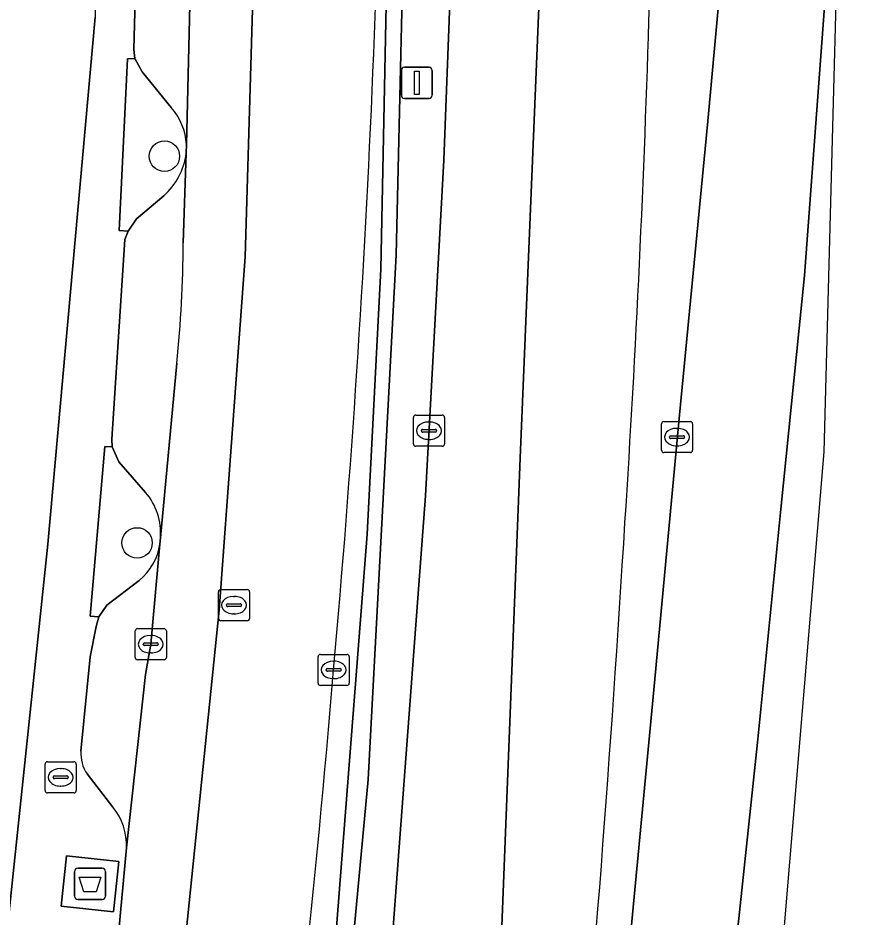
# Model space of a CAD drawing. Extents: x 162172 to 163187, y 382874 to 383685.
# Drawn here: x 163159.02 to 163186.65, y 383161.66 to 383190.53 of the extents above; entities that cross this region are included whole.
import ezdxf

# ---------------------------------------------------------------- set-up
doc = ezdxf.new("R2010")
doc.units = 0
for name, color, linetype in [('IMGEO_Afval_apart_plaats', 7, 'Continuous'), ('IMGEO_Berm_gesloten', 7, 'Continuous'), ('IMGEO_Berm_groen', 7, 'Continuous'), ('IMGEO_Boom', 7, 'Continuous'), ('IMGEO_Brandkraan', 7, 'Continuous'), ('IMGEO_Erf', 7, 'Continuous'), ('IMGEO_Fietspad_gesloten', 7, 'Continuous'), ('IMGEO_Kolk', 7, 'Continuous'), ('IMGEO_Lichtmast', 7, 'Continuous'), ('IMGEO_Muur', 7, 'Continuous'), ('IMGEO_Parkeervlak_open', 7, 'Continuous'), ('IMGEO_Rijbaan_lokaal_gesloten', 7, 'Continuous'), ('IMGEO_Rijbaan_regionaal_gesloten', 7, 'Continuous'), ('IMGEO_Rioolput', 7, 'Continuous'), ('IMGEO_Verkeerseiland_groen', 7, 'Continuous'), ('IMGEO_Voetpad_gesloten', 7, 'Continuous'), ('IMGEO_Voetpad_open', 7, 'Continuous')]:
    doc.layers.add(name, color=color, linetype=linetype)

msp = doc.modelspace()

# ---------------------------------------------------------------- linework, layer by layer
at = {"layer": 'IMGEO_Afval_apart_plaats'}
for p, q in [((163160.936, 383163.228), (163161.726, 383163.228)), ((163161.726, 383163.228), (163160.936, 383163.228)), ((163160.836, 383162.328), (163160.836, 383163.128)), ((163160.836, 383163.128), (163160.836, 383162.328)), ((163161.826, 383163.128), (163161.826, 383162.328)), ((163161.826, 383162.328), (163161.826, 383163.128)), ((163161.726, 383162.228), (163160.936, 383162.228)), ((163160.936, 383162.228), (163161.726, 383162.228))]:
    msp.add_line(p, q, dxfattribs=at)
msp.add_lwpolyline([(163160.979, 383162.942), (163161.683, 383162.942), (163161.534, 383162.472), (163161.128, 383162.472), (163160.979, 383162.942)], dxfattribs=at)
for centre, start, end in [((163160.936, 383163.128), 90, 180), ((163160.936, 383163.128), 90, 180), ((163161.726, 383163.128), 0, 90), ((163161.726, 383163.128), 360, 90), ((163160.936, 383162.328), 180, 270), ((163160.936, 383162.328), 180, 270), ((163161.726, 383162.328), 270, 0), ((163161.726, 383162.328), 270, 0)]:
    msp.add_arc(centre, 0.1, start, end, dxfattribs=at)
at = {"layer": 'IMGEO_Berm_gesloten'}
for points in [[(163161.483, 383083.657), (163165.336, 383108.348), (163167.365, 383123.436), (163170.352, 383151.769), (163172.112, 383175.19), (163172.697, 383185.967), (163173.125, 383197.218), (163173.267, 383208.055), (163173.256, 383209.258)], [(163170.758, 383208.982), (163170.762, 383208.031), (163171.107, 383208.034), (163171.11, 383204.219), (163171.661, 383204.206), (163171.497, 383197.193), (163171.164, 383182.929), (163170.263, 383166.073), (163167.988, 383141.666), (163165.017, 383116.084), (163162.728, 383100.45), (163159.311, 383079.072), (163158.104, 383072.188), (163159.439, 383071.897), (163161.483, 383083.657)], [(163176.658, 383139.724), (163177.54, 383148.894), (163179.45, 383168.953), (163180.276, 383177.791), (163181.185, 383187.216), (163181.964, 383195.767)]]:
    msp.add_lwpolyline(points, dxfattribs=at)
for centre, radius, start, end in [((162706.204, 383204.994), 473.309, 356.28594, 358.30105), ((162476.473, 383217.171), 703.352, 354.70739, 356.508318)]:
    msp.add_arc(centre, radius, start, end, dxfattribs=at)
at = {"layer": 'IMGEO_Berm_groen'}
msp.add_lwpolyline([(163168.259, 383148.565), (163170.241, 383173.955), (163170.672, 383182.472), (163171.11, 383204.219), (163171.107, 383208.034), (163170.762, 383208.031)], dxfattribs=at)
for centre, radius, start, end in [((162771.375, 383205.448), 399.395, 354.84994, 0.37048), ((162703.042, 383208.658), 467.75, 350.18175, 355.20971)]:
    msp.add_arc(centre, radius, start, end, dxfattribs=at)
at = {"layer": 'IMGEO_Boom'}
for centre in [(163163.722, 383186.094), (163162.844, 383173.676)]:
    msp.add_circle(centre, 0.489, dxfattribs=at)
at = {"layer": 'IMGEO_Brandkraan'}
for p, q in [((163159.888, 383165.722), (163159.888, 383166.574)), ((163159.963, 383166.648), (163160.815, 383166.648)), ((163160.376, 383166.428), (163160.401, 383166.428)), ((163160.889, 383166.574), (163160.889, 383165.722)), ((163160.147, 383166.142), (163160.147, 383166.154)), ((163160.19, 383166.191), (163160.588, 383166.191)), ((163160.631, 383166.154), (163160.631, 383166.142)), ((163160.585, 383166.105), (163160.187, 383166.105)), ((163160.399, 383165.868), (163160.374, 383165.868)), ((163160.815, 383165.648), (163159.963, 383165.648))]:
    msp.add_line(p, q, dxfattribs=at)
for points in [[(163159.888, 383165.722), (163159.888, 383166.574)], [(163159.963, 383166.648), (163160.815, 383166.648)], [(163160.889, 383166.574), (163160.889, 383165.722)], [(163160.815, 383165.648), (163159.963, 383165.648)]]:
    msp.add_lwpolyline(points, dxfattribs=at)
for centre, radius, start, end in [((163159.965, 383166.572), 0.0765, 91.552, 178.448), ((163159.965, 383166.572), 0.0765, 91.552, 178.448), ((163160.813, 383166.572), 0.0765, 1.552, 88.448), ((163160.813, 383166.572), 0.0765, 1.552, 88.448), ((163160.187, 383166.151), 0.0403, 85.8775, 175.7526), ((163160.184, 383166.141), 0.0366, 178.938, 274.7102), ((163160.588, 383166.148), 0.043, 264.8664, 352.4533), ((163160.592, 383166.153), 0.0386, 1.7309, 96.639), ((163159.965, 383165.724), 0.0765, 181.552, 268.448), ((163159.965, 383165.724), 0.0765, 181.552, 268.448), ((163160.813, 383165.724), 0.0765, 271.552, 358.448), ((163160.813, 383165.724), 0.0765, 271.552, 358.448)]:
    msp.add_arc(centre, radius, start, end, dxfattribs=at)
for centre, major_axis, ratio, start_param, end_param in [((163160.375, 383166.148), (-0.387, 0.002), 0.722429, 4.712389, 7.853982), ((163160.4, 383166.148), (-0.39, 0.002), 0.717154, 1.570796, 4.712389)]:
    msp.add_ellipse(centre, major_axis=major_axis, ratio=ratio, start_param=start_param, end_param=end_param, dxfattribs=at)
at = {"layer": 'IMGEO_Erf'}
msp.add_lwpolyline([(163150.387, 383109.402), (163154.256, 383131.058), (163157.499, 383151.959), (163158.378, 383158.574), (163159.977, 383173.635), (163161.497, 383190.557)], dxfattribs=at)
at = {"layer": 'IMGEO_Fietspad_gesloten'}
for points in [[(163166.649, 383212.865), (163166.709, 383220.807), (163167.099, 383229.7), (163164.688, 383223.451), (163164.694, 383220.012), (163164.774, 383215.902), (163164.79, 383215.222), (163164.782, 383210.329), (163164.836, 383203.581), (163164.83, 383203.316), (163164.561, 383191.859), (163164.428, 383186.47), (163164.421, 383186.187), (163164.326, 383183.315)], [(163148.975, 383084.572), (163154.621, 383099.795), (163155.875, 383105.528), (163157.785, 383116.216), (163160.232, 383130.548), (163162.322, 383143.506), (163164.291, 383159.927), (163165.485, 383171.512), (163166.321, 383182.858), (163166.679, 383195.159), (163166.649, 383212.865)], [(163164.116, 383179.445), (163163.596, 383173.843), (163163.578, 383173.64), (163163.285, 383170.421), (163163.115, 383169.45), (163162.499, 383163.881), (163161.899, 383157.421), (163161.205, 383150.735), (163161.165, 383149.952), (163160.665, 383146.567), (163160.623, 383146.274)]]:
    msp.add_lwpolyline(points, dxfattribs=at)
msp.add_arc((163127.547, 383183.37), 36.779, 353.8737, 359.9143, dxfattribs=at)
at = {"layer": 'IMGEO_Kolk'}
for p, q in [((163171.723, 383176.853), (163171.723, 383177.705)), ((163171.798, 383177.779), (163172.65, 383177.779)), ((163172.724, 383177.705), (163172.724, 383176.853)), ((163172.211, 383177.559), (163172.236, 383177.559)), ((163179.692, 383176.649), (163179.692, 383177.501)), ((163179.767, 383177.575), (163180.619, 383177.575)), ((163180.693, 383177.501), (163180.693, 383176.649)), ((163171.982, 383177.273), (163171.982, 383177.285)), ((163172.42, 383177.236), (163172.022, 383177.236)), ((163172.025, 383177.322), (163172.423, 383177.322)), ((163172.466, 383177.285), (163172.466, 383177.273)), ((163179.951, 383177.069), (163179.951, 383177.081)), ((163179.994, 383177.118), (163180.392, 383177.118)), ((163180.18, 383177.355), (163180.205, 383177.355)), ((163180.435, 383177.081), (163180.435, 383177.069)), ((163172.234, 383176.999), (163172.209, 383176.999)), ((163180.389, 383177.032), (163179.991, 383177.032)), ((163180.203, 383176.795), (163180.178, 383176.795)), ((163172.65, 383176.779), (163171.798, 383176.779)), ((163180.619, 383176.575), (163179.767, 383176.575)), ((163162.783, 383169.996), (163162.783, 383170.848)), ((163162.858, 383170.922), (163163.71, 383170.922)), ((163163.784, 383170.848), (163163.784, 383169.996)), ((163163.085, 383170.465), (163163.483, 383170.465)), ((163163.271, 383170.702), (163163.296, 383170.702)), ((163163.042, 383170.416), (163163.042, 383170.428)), ((163163.48, 383170.379), (163163.082, 383170.379)), ((163163.526, 383170.428), (163163.526, 383170.416)), ((163163.71, 383169.922), (163162.858, 383169.922)), ((163163.294, 383170.142), (163163.269, 383170.142)), ((163168.658, 383169.171), (163168.658, 383170.023)), ((163168.733, 383170.097), (163169.585, 383170.097)), ((163169.146, 383169.877), (163169.171, 383169.877)), ((163169.659, 383170.023), (163169.659, 383169.171)), ((163168.917, 383169.591), (163168.917, 383169.603)), ((163168.96, 383169.64), (163169.358, 383169.64)), ((163169.401, 383169.603), (163169.401, 383169.591)), ((163169.355, 383169.554), (163168.957, 383169.554)), ((163169.169, 383169.317), (163169.144, 383169.317)), ((163169.585, 383169.097), (163168.733, 383169.097))]:
    msp.add_line(p, q, dxfattribs=at)
for points in [[(163171.723, 383176.853), (163171.723, 383177.705)], [(163171.798, 383177.779), (163172.65, 383177.779)], [(163172.724, 383177.705), (163172.724, 383176.853)], [(163179.692, 383176.649), (163179.692, 383177.501)], [(163179.767, 383177.575), (163180.619, 383177.575)], [(163180.693, 383177.501), (163180.693, 383176.649)], [(163172.65, 383176.779), (163171.798, 383176.779)], [(163180.619, 383176.575), (163179.767, 383176.575)], [(163162.783, 383169.996), (163162.783, 383170.848)], [(163162.858, 383170.922), (163163.71, 383170.922)], [(163163.784, 383170.848), (163163.784, 383169.996)], [(163163.71, 383169.922), (163162.858, 383169.922)], [(163168.658, 383169.171), (163168.658, 383170.023)], [(163168.733, 383170.097), (163169.585, 383170.097)], [(163169.659, 383170.023), (163169.659, 383169.171)], [(163169.585, 383169.097), (163168.733, 383169.097)]]:
    msp.add_lwpolyline(points, dxfattribs=at)
for centre, radius, start, end in [((163171.8, 383177.703), 0.0765, 91.552, 178.448), ((163171.8, 383177.703), 0.0765, 91.552, 178.448), ((163172.648, 383177.703), 0.0765, 1.552, 88.448), ((163172.648, 383177.703), 0.0765, 1.552, 88.448), ((163179.769, 383177.499), 0.0765, 91.552, 178.448), ((163179.769, 383177.499), 0.0765, 91.552, 178.448), ((163180.617, 383177.499), 0.0765, 1.552, 88.448), ((163180.617, 383177.499), 0.0765, 1.552, 88.448), ((163172.022, 383177.282), 0.0403, 85.8775, 175.7526), ((163172.019, 383177.272), 0.0366, 178.938, 274.7102), ((163172.423, 383177.279), 0.043, 264.8664, 352.4533), ((163172.427, 383177.284), 0.0386, 1.7309, 96.639), ((163179.991, 383177.078), 0.0403, 85.8775, 175.7526), ((163180.396, 383177.08), 0.0386, 1.7309, 96.639), ((163171.8, 383176.855), 0.0765, 181.552, 268.448), ((163171.8, 383176.855), 0.0765, 181.552, 268.448), ((163172.648, 383176.855), 0.0765, 271.552, 358.448), ((163172.648, 383176.855), 0.0765, 271.552, 358.448), ((163179.988, 383177.068), 0.0366, 178.938, 274.7102), ((163180.392, 383177.075), 0.043, 264.8664, 352.4533), ((163179.769, 383176.651), 0.0765, 181.552, 268.448), ((163179.769, 383176.651), 0.0765, 181.552, 268.448), ((163180.617, 383176.651), 0.0765, 271.552, 358.448), ((163180.617, 383176.651), 0.0765, 271.552, 358.448), ((163162.86, 383170.846), 0.0765, 91.552, 178.448), ((163162.86, 383170.846), 0.0765, 91.552, 178.448), ((163163.708, 383170.846), 0.0765, 1.552, 88.448), ((163163.708, 383170.846), 0.0765, 1.552, 88.448), ((163163.082, 383170.425), 0.0403, 85.8775, 175.7526), ((163163.487, 383170.427), 0.0386, 1.7309, 96.639), ((163163.079, 383170.415), 0.0366, 178.938, 274.7102), ((163163.483, 383170.422), 0.043, 264.8664, 352.4533), ((163162.86, 383169.998), 0.0765, 181.552, 268.448), ((163162.86, 383169.998), 0.0765, 181.552, 268.448), ((163163.708, 383169.998), 0.0765, 271.552, 358.448), ((163163.708, 383169.998), 0.0765, 271.552, 358.448), ((163168.735, 383170.021), 0.0765, 91.552, 178.448), ((163168.735, 383170.021), 0.0765, 91.552, 178.448), ((163169.583, 383170.021), 0.0765, 1.552, 88.448), ((163169.583, 383170.021), 0.0765, 1.552, 88.448), ((163168.957, 383169.6), 0.0403, 85.8775, 175.7526), ((163168.954, 383169.59), 0.0366, 178.938, 274.7102), ((163169.358, 383169.597), 0.043, 264.8664, 352.4533), ((163169.362, 383169.602), 0.0386, 1.7309, 96.639), ((163168.735, 383169.173), 0.0765, 181.552, 268.448), ((163168.735, 383169.173), 0.0765, 181.552, 268.448), ((163169.583, 383169.173), 0.0765, 271.552, 358.448), ((163169.583, 383169.173), 0.0765, 271.552, 358.448)]:
    msp.add_arc(centre, radius, start, end, dxfattribs=at)
for centre, major_axis, ratio, start_param, end_param in [((163172.21, 383177.279), (-0.387, 0.002), 0.722429, 4.712389, 7.853982), ((163172.235, 383177.279), (-0.39, 0.002), 0.717154, 1.570796, 4.712389), ((163180.179, 383177.075), (-0.387, 0.002), 0.722429, 4.712389, 7.853982), ((163180.204, 383177.075), (-0.39, 0.002), 0.717154, 1.570796, 4.712389), ((163163.27, 383170.422), (-0.387, 0.002), 0.722429, 4.712389, 7.853982), ((163163.295, 383170.422), (-0.39, 0.002), 0.717154, 1.570796, 4.712389), ((163169.145, 383169.597), (-0.387, 0.002), 0.722429, 4.712389, 7.853982), ((163169.17, 383169.597), (-0.39, 0.002), 0.717154, 1.570796, 4.712389)]:
    msp.add_ellipse(centre, major_axis=major_axis, ratio=ratio, start_param=start_param, end_param=end_param, dxfattribs=at)
at = {"layer": 'IMGEO_Lichtmast'}
for p, q in [((163171.435, 383188.95), (163172.225, 383188.95)), ((163172.225, 383188.95), (163171.435, 383188.95)), ((163171.335, 383188.05), (163171.335, 383188.85)), ((163171.335, 383188.85), (163171.335, 383188.05)), ((163172.325, 383188.85), (163172.325, 383188.05)), ((163172.325, 383188.05), (163172.325, 383188.85)), ((163172.225, 383187.95), (163171.435, 383187.95)), ((163171.435, 383187.95), (163172.225, 383187.95))]:
    msp.add_line(p, q, dxfattribs=at)
msp.add_lwpolyline([(163171.755, 383188.825), (163171.905, 383188.825), (163171.905, 383188.075), (163171.755, 383188.075), (163171.755, 383188.825)], dxfattribs=at)
for centre, start, end in [((163171.435, 383188.85), 90, 180), ((163171.435, 383188.85), 90, 180), ((163172.225, 383188.85), 0, 90), ((163172.225, 383188.85), 360, 90), ((163171.435, 383188.05), 180, 270), ((163171.435, 383188.05), 180, 270), ((163172.225, 383188.05), 270, 0), ((163172.225, 383188.05), 270, 0)]:
    msp.add_arc(centre, 0.1, start, end, dxfattribs=at)
at = {"layer": 'IMGEO_Muur'}
msp.add_lwpolyline([(163162.728, 383100.45), (163165.017, 383116.084), (163167.988, 383141.666), (163170.263, 383166.073), (163171.164, 383182.929), (163171.497, 383197.193), (163171.661, 383204.206), (163171.11, 383204.219), (163170.672, 383182.472), (163170.241, 383173.955), (163168.259, 383148.565), (163165.259, 383121.433), (163162.679, 383103.096), (163162.092, 383099.294), (163159.02, 383079.411), (163157.741, 383072.267), (163156.534, 383065.531), (163156.496, 383065.321), (163156.885, 383065.236), (163158.104, 383072.188), (163159.311, 383079.072)], close=True, dxfattribs=at)
at = {"layer": 'IMGEO_Parkeervlak_open'}
for points in [[(163164.428, 383186.47), (163164.561, 383191.859), (163164.83, 383203.316)], [(163164.281, 383202.127), (163163.305, 383201.123), (163163.076, 383200.745), (163163.024, 383200.394), (163162.744, 383189.516), (163162.776, 383189.231), (163163.003, 383188.8), (163163.941, 383187.658)], [(163164.326, 383183.315), (163164.421, 383186.187)], [(163163.699, 383184.818), (163162.823, 383184.079), (163162.555, 383183.683), (163162.45, 383183.416), (163162.029, 383177.011), (163162.043, 383176.766), (163162.255, 383176.277), (163163.117, 383175.299)], [(163163.596, 383173.843), (163164.116, 383179.445)], [(163162.499, 383163.881), (163163.115, 383169.45), (163163.285, 383170.421), (163163.578, 383173.64)], [(163162.909, 383172.473), (163161.873, 383171.676), (163161.61, 383171.298), (163161.53, 383170.995), (163161.335, 383170.014), (163161.038, 383166.983)], [(163161.237, 383166.257), (163162.064, 383165.186)]]:
    msp.add_lwpolyline(points, dxfattribs=at)
for centre, radius, start, end in [((163162.5, 383186.373), 1.931, 2.871, 41.7097), ((163162.233, 383186.466), 2.205, 311.6502, 352.7361), ((163127.547, 383183.37), 36.779, 353.8737, 359.9143), ((163161.581, 383173.987), 2.02, 355.9179, 40.5028), ((163161.742, 383173.917), 1.857, 308.9411, 351.4107), ((163162.199, 383166.911), 1.163, 176.4495, 214.2076), ((163160.647, 383163.989), 1.856, 356.6776, 40.1923)]:
    msp.add_arc(centre, radius, start, end, dxfattribs=at)
at = {"layer": 'IMGEO_Rijbaan_lokaal_gesloten'}
msp.add_lwpolyline([(163168.4, 383233.071), (163167.099, 383229.7), (163166.709, 383220.807), (163166.649, 383212.865), (163166.679, 383195.159), (163166.321, 383182.858), (163165.485, 383171.512), (163164.291, 383159.927), (163162.322, 383143.506), (163160.232, 383130.548), (163157.785, 383116.216), (163155.875, 383105.528), (163154.621, 383099.795), (163148.975, 383084.572)], dxfattribs=at)
for centre, radius, start, end in [((162771.375, 383205.448), 399.395, 354.84994, 0.37048), ((162703.042, 383208.658), 467.75, 350.18175, 355.20971)]:
    msp.add_arc(centre, radius, start, end, dxfattribs=at)
at = {"layer": 'IMGEO_Rijbaan_regionaal_gesloten'}
msp.add_lwpolyline([(163176.18, 383201.214), (163176.36, 383218.296), (163175.704, 383245.265), (163172.262, 383245.576), (163173.253, 383219.749), (163173.263, 383214.664), (163173.216, 383213.959), (163173.256, 383209.258), (163173.267, 383208.055), (163173.125, 383197.218), (163172.697, 383185.967), (163172.112, 383175.19), (163170.352, 383151.769), (163167.365, 383123.436), (163165.336, 383108.348), (163161.483, 383083.657), (163159.439, 383071.897), (163162.796, 383071.166), (163165.71, 383088.65), (163169.125, 383111.846), (163171.372, 383129.018), (163174.339, 383155.631), (163175.147, 383176.399)], close=True, dxfattribs=at)
for points in [[(163178.805, 383244.956), (163175.704, 383245.265), (163176.36, 383218.296), (163176.18, 383201.214), (163175.147, 383176.399), (163174.339, 383155.631), (163171.372, 383129.018), (163169.125, 383111.846), (163165.71, 383088.65), (163162.796, 383071.166), (163165.986, 383070.471)], [(163166.971, 383070.256), (163170.131, 383069.567), (163172.428, 383083.029), (163174.02, 383093.378), (163175.612, 383103.726), (163178.537, 383127.319), (163182.776, 383167.261), (163183.531, 383174.763), (163184.285, 383182.266), (163185.511, 383198.678), (163186.649, 383241.35), (163186.584, 383244.725)], [(163186.584, 383244.725), (163184.769, 383244.897), (163184.488, 383238.308), (163183.986, 383222.106), (163182.637, 383207.098), (163181.964, 383195.767), (163181.185, 383187.216), (163180.276, 383177.791), (163179.45, 383168.953), (163177.54, 383148.894), (163176.658, 383139.724)], [(163170.325, 383069.525), (163176.968, 383103.124), (163180.086, 383118.898), (163184.922, 383176.6), (163185.511, 383198.678), (163184.285, 383182.266), (163183.531, 383174.763), (163182.776, 383167.261), (163178.537, 383127.319), (163175.612, 383103.726), (163174.02, 383093.378), (163172.428, 383083.029), (163170.131, 383069.567), (163170.325, 383069.525)]]:
    msp.add_lwpolyline(points, dxfattribs=at)
for centre, radius, start, end in [((162706.204, 383204.994), 473.309, 356.28594, 358.30105), ((162476.473, 383217.171), 703.352, 354.70739, 356.508318)]:
    msp.add_arc(centre, radius, start, end, dxfattribs=at)
at = {"layer": 'IMGEO_Rioolput'}
for p, q in [((163165.532, 383172.178), (163166.384, 383172.178)), ((163165.457, 383171.252), (163165.457, 383172.104)), ((163165.945, 383171.958), (163165.97, 383171.958)), ((163166.458, 383172.104), (163166.458, 383171.252)), ((163165.716, 383171.672), (163165.716, 383171.684)), ((163166.154, 383171.635), (163165.756, 383171.635)), ((163165.759, 383171.721), (163166.157, 383171.721)), ((163166.2, 383171.684), (163166.2, 383171.672)), ((163165.968, 383171.398), (163165.943, 383171.398)), ((163166.384, 383171.178), (163165.532, 383171.178))]:
    msp.add_line(p, q, dxfattribs=at)
for points in [[(163165.532, 383172.178), (163166.384, 383172.178)], [(163165.457, 383171.252), (163165.457, 383172.104)], [(163166.458, 383172.104), (163166.458, 383171.252)], [(163166.384, 383171.178), (163165.532, 383171.178)]]:
    msp.add_lwpolyline(points, dxfattribs=at)
for centre, radius, start, end in [((163165.534, 383172.102), 0.0765, 91.552, 178.448), ((163165.534, 383172.102), 0.0765, 91.552, 178.448), ((163166.382, 383172.102), 0.0765, 1.552, 88.448), ((163166.382, 383172.102), 0.0765, 1.552, 88.448), ((163165.756, 383171.681), 0.0403, 85.8775, 175.7526), ((163165.753, 383171.671), 0.0366, 178.938, 274.7102), ((163166.157, 383171.678), 0.043, 264.8664, 352.4533), ((163166.161, 383171.683), 0.0386, 1.7309, 96.639), ((163165.534, 383171.254), 0.0765, 181.552, 268.448), ((163165.534, 383171.254), 0.0765, 181.552, 268.448), ((163166.382, 383171.254), 0.0765, 271.552, 358.448), ((163166.382, 383171.254), 0.0765, 271.552, 358.448)]:
    msp.add_arc(centre, radius, start, end, dxfattribs=at)
for centre, major_axis, ratio, start_param, end_param in [((163165.944, 383171.678), (-0.387, 0.002), 0.722429, 4.712389, 7.853982), ((163165.969, 383171.678), (-0.39, 0.002), 0.717154, 1.570796, 4.712389)]:
    msp.add_ellipse(centre, major_axis=major_axis, ratio=ratio, start_param=start_param, end_param=end_param, dxfattribs=at)
at = {"layer": 'IMGEO_Verkeerseiland_groen'}
for points in [[(163163.941, 383187.658), (163163.003, 383188.8), (163162.776, 383189.231), (163162.535, 383189.218), (163162.263, 383183.71), (163162.555, 383183.683), (163162.823, 383184.079), (163163.699, 383184.818)], [(163164.421, 383186.187), (163164.428, 383186.47)], [(163163.117, 383175.299), (163162.255, 383176.277), (163162.043, 383176.766), (163161.803, 383176.77), (163161.34, 383171.327), (163161.61, 383171.298), (163161.873, 383171.676), (163162.909, 383172.473)], [(163163.578, 383173.64), (163163.596, 383173.843)]]:
    msp.add_lwpolyline(points, dxfattribs=at)
for centre, radius, start, end in [((163162.5, 383186.373), 1.931, 2.871, 41.7097), ((163162.233, 383186.466), 2.205, 311.6502, 352.7361), ((163161.581, 383173.987), 2.02, 355.9179, 40.5028), ((163161.742, 383173.917), 1.857, 308.9411, 351.4107)]:
    msp.add_arc(centre, radius, start, end, dxfattribs=at)
at = {"layer": 'IMGEO_Voetpad_gesloten'}
msp.add_lwpolyline([(163162.26, 383163.449), (163160.576, 383163.63), (163160.402, 383162.008), (163162.086, 383161.827)], close=True, dxfattribs=at)
at = {"layer": 'IMGEO_Voetpad_open'}
for points in [[(163158.097, 383262.951), (163156.587, 383263.842), (163151.366, 383266.818), (163150.466, 383265.855), (163150.434, 383265.544), (163150.348, 383264.717), (163150.191, 383264.741), (163148.928, 383256.284), (163148.897, 383256.288), (163148.674, 383254.811), (163148.649, 383254.815), (163148.588, 383254.239), (163149.484, 383254.082), (163149.786, 383248.385), (163159.893, 383248.853), (163160.002, 383246.311), (163160.795, 383232.984), (163161.526, 383207.385), (163161.497, 383190.557), (163159.977, 383173.635), (163158.378, 383158.574), (163157.499, 383151.959), (163154.256, 383131.058), (163150.387, 383109.402)], [(163161.038, 383166.983), (163161.335, 383170.014), (163161.53, 383170.995), (163161.61, 383171.298), (163161.34, 383171.327), (163161.803, 383176.77), (163162.043, 383176.766), (163162.029, 383177.011), (163162.45, 383183.416), (163162.555, 383183.683), (163162.263, 383183.71), (163162.535, 383189.218), (163162.776, 383189.231), (163162.744, 383189.516), (163163.024, 383200.394), (163163.076, 383200.745), (163162.834, 383200.772), (163162.81, 383206.43), (163163.027, 383206.426), (163162.969, 383212.351)], [(163162.064, 383165.186), (163161.237, 383166.257)], [(163161.899, 383157.421), (163162.499, 383163.881)]]:
    msp.add_lwpolyline(points, dxfattribs=at)
msp.add_lwpolyline([(163162.26, 383163.449), (163162.086, 383161.827), (163160.402, 383162.008), (163160.576, 383163.63)], close=True, dxfattribs=at)
for centre, radius, start, end in [((163162.199, 383166.911), 1.163, 176.4495, 214.2076), ((163160.647, 383163.989), 1.856, 356.6776, 40.1923)]:
    msp.add_arc(centre, radius, start, end, dxfattribs=at)

doc.saveas('drawing.dxf')
